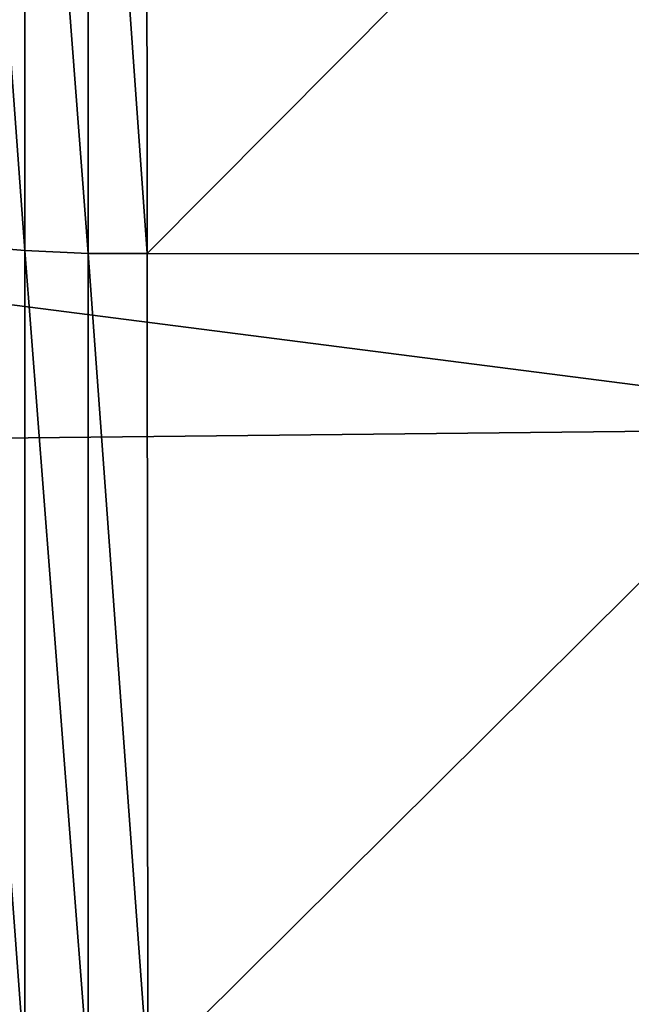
# Model space of a CAD drawing. Header units: metres. Extents: x -150 to 146, y -127 to 82.
# Tile 273 of 382: x 141.76 to 143, y -4.88 to -2.89. Entities that reach past the tile are written whole.
import ezdxf

# ---------------------------------------------------------------- set-up
doc = ezdxf.new("R2010")
doc.units = ezdxf.units.M
doc.layers.add('solid_ELLA_AP_WANNE_SW0001', color=7, linetype='CONTINUOUS')

msp = doc.modelspace()

# ---------------------------------------------------------------- linework, layer by layer
at = {"layer": 'solid_ELLA_AP_WANNE_SW0001'}
for points in [[(141.647766, -1.677911, -79.323799), (141.771347, -1.682896, -79.384361), (141.771362, -3.353738, -79.171051)], [(141.647934, -3.343589, -79.110832), (141.647766, -1.677911, -79.323799), (141.771362, -3.353738, -79.171051)], [(141.771347, -1.682896, -79.384361), (141.899261, -1.685663, -79.418777), (141.899185, -3.359477, -79.205421)], [(141.771362, -3.353738, -79.171051), (141.771347, -1.682896, -79.384361), (141.899185, -3.359477, -79.205421)], [(141.899185, -3.359477, -79.205421), (141.899261, -1.685663, -79.418777), (142.018295, -3.35944, -79.215782)], [(141.899261, -1.685663, -79.418777), (142.016846, -1.685198, -79.428825), (142.018295, -3.35944, -79.215782)], [(143.683151, -1.685641, -79.428787), (142.018295, -3.35944, -79.215782), (142.016846, -1.685198, -79.428825)], [(143.683151, -1.685641, -79.428787), (143.681717, -3.360314, -79.215637), (142.018295, -3.35944, -79.215782)], [(143.680542, -3.711515, 22.698561), (143.680542, -1.861683, 22.924532), (129.853088, -1.936225, 22.918356)], [(143.680542, -3.711515, 22.698561), (129.853088, -1.936225, 22.918356), (129.853088, -3.858704, 22.674004)], [(141.647934, -3.343589, -79.110832), (141.771362, -3.353738, -79.171051), (141.771393, -5.000702, -78.817596)], [(141.648071, -4.985425, -78.758224), (141.647934, -3.343589, -79.110832), (141.771393, -5.000702, -78.817596)], [(141.771362, -3.353738, -79.171051), (141.899185, -3.359477, -79.205421), (141.899155, -5.009405, -78.851593)], [(141.771393, -5.000702, -78.817596), (141.771362, -3.353738, -79.171051), (141.899155, -5.009405, -78.851593)], [(141.899155, -5.009405, -78.851593), (141.899185, -3.359477, -79.205421), (142.019592, -5.011004, -78.862022)], [(141.899185, -3.359477, -79.205421), (142.018295, -3.35944, -79.215782), (142.019592, -5.011004, -78.862022)], [(143.681717, -3.360314, -79.215637), (142.019592, -5.011004, -78.862022), (142.018295, -3.35944, -79.215782)], [(143.681717, -3.360314, -79.215637), (143.68042, -5.012273, -78.861694), (142.019592, -5.011004, -78.862022)], [(143.680542, -5.537427, 22.323462), (143.680542, -3.711515, 22.698561), (129.853088, -3.858704, 22.674004)], [(143.680542, -5.537427, 22.323462), (129.853088, -3.858704, 22.674004), (129.853088, -5.753788, 22.268677)]]:
    msp.add_3dface(points, dxfattribs=at)

doc.saveas('drawing.dxf')
